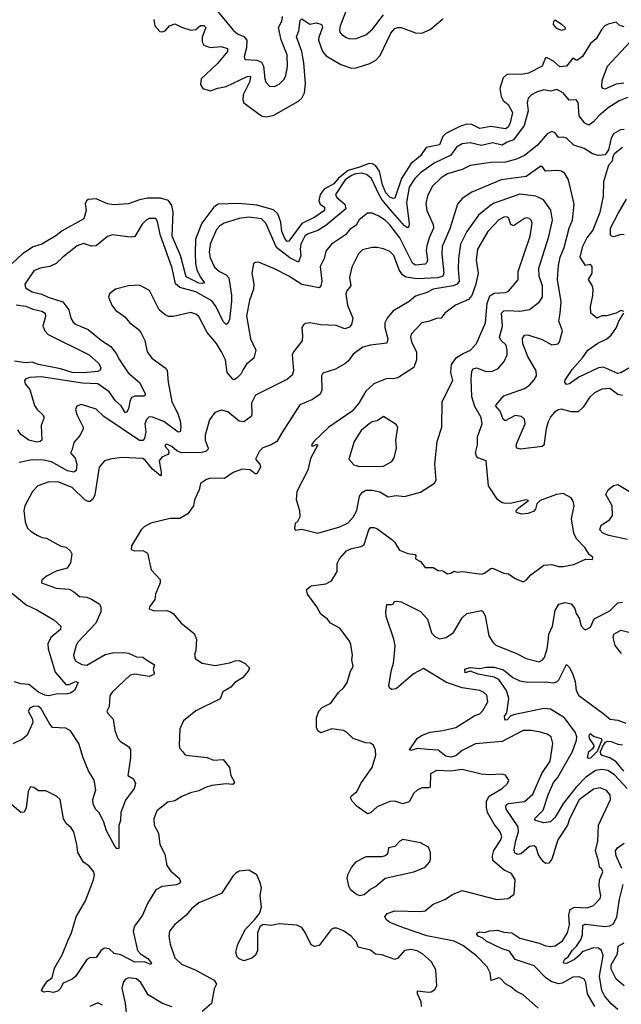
# Model space of a CAD drawing. Extents: x 1690054 to 1842981, y 782881 to 914114.
# Tile 549 of 656: x 1833867 to 1837617, y 830320 to 836454. Entities that reach past the tile are written whole.
import ezdxf

# ---------------------------------------------------------------- set-up
doc = ezdxf.new("R2010")
doc.units = 0

msp = doc.modelspace()

# ---------------------------------------------------------------- linework, layer by layer
at = {"layer": '0CON10XD'}
for points in [[(1835089.9, 836519.9), (1835198.2, 836388.2), (1835225, 836365.6), (1835265, 836349.6), (1835283.3, 836325), (1835281.9, 836278.1), (1835266.9, 836225), (1835271.2, 836205), (1835345, 836201.6), (1835375, 836189.1), (1835388, 836165), (1835394.6, 836085), (1835402.5, 836065), (1835425, 836039.2), (1835455, 836038.1), (1835485, 836052.2), (1835516, 836084), (1835526.2, 836105), (1835537.4, 836162.6), (1835533.9, 836235), (1835498.1, 836328.1), (1835481.5, 836405), (1835500.6, 836445), (1835506.4, 836473.6)], [(1835900, 836505), (1835865.5, 836415), (1835861.3, 836391.3), (1835863.1, 836375), (1835872.4, 836362.4), (1835901.7, 836341.7), (1835925, 836333.5), (1835965, 836336.1), (1836025, 836359.1), (1836066.4, 836395), (1836135.2, 836484.8)], [(1837635, 836409.2), (1837605, 836419.2), (1837585, 836438), (1837535, 836426.7), (1837515, 836414.3), (1837495, 836394.2), (1837461.4, 836335), (1837425, 836304.4), (1837375, 836223.3), (1837345, 836201.1), (1837335, 836200.6), (1837315, 836213.1), (1837275, 836163.1), (1837235, 836160.9), (1837195, 836195.5), (1837155, 836216.2), (1837145, 836215.8), (1837124.5, 836165), (1837039.3, 836120.7), (1836995, 836112.9), (1836905, 836113.3), (1836881.2, 836091.2), (1836859.2, 836025), (1836868.7, 835975), (1836880.6, 835950.6), (1836911.8, 835925), (1836939.8, 835875), (1836925, 835811.4), (1836911.3, 835785), (1836895, 835773.7), (1836805, 835788.5), (1836735, 835776.4), (1836685, 835799.8), (1836655, 835802), (1836615, 835791), (1836524.6, 835745), (1836504, 835726), (1836485, 835673.1), (1836402, 835658), (1836365, 835605.3), (1836304.9, 835555.1), (1836246.9, 835465), (1836205, 835340.9), (1836195, 835338.9), (1836175, 835348.7), (1836149.3, 835375), (1836129.5, 835425), (1836109.2, 835509.2), (1836085, 835546.2), (1836066.6, 835556.6), (1836045, 835557.2), (1835985.4, 835535.4), (1835915, 835513.5), (1835854.4, 835465.6), (1835825, 835431.9), (1835765, 835398.3), (1835741.2, 835365), (1835732, 835325), (1835739.7, 835305), (1835767.3, 835285), (1835768.1, 835265), (1835707.3, 835222.7), (1835625, 835182.9), (1835545, 835074), (1835535, 835072.2), (1835521, 835091), (1835501.5, 835135), (1835495, 835192.9), (1835477, 835245), (1835449.4, 835269.4), (1835345, 835298.8), (1835232.5, 835307.5), (1835103.8, 835305), (1835076.9, 835285), (1835003.7, 835185), (1834962.9, 835087.1), (1834962, 834998), (1834962.9, 834935), (1834971.4, 834895), (1834991.4, 834851.4), (1835020, 834815), (1835005, 834809.5), (1834985, 834812.3), (1834905, 834852.5), (1834869.9, 834985), (1834817.8, 835105), (1834823.4, 835255), (1834816.6, 835295), (1834795, 835326.6), (1834745, 835342.3), (1834665, 835341.6), (1834615, 835330.8), (1834545, 835305.5), (1834455, 835300), (1834415, 835307.1), (1834345, 835337.1), (1834295, 835334.3), (1834282.9, 835325), (1834274.5, 835305.5), (1834282.5, 835265), (1834266.7, 835213.3), (1834132, 835138), (1834092.6, 835107.4), (1834005, 835054.5), (1833950.5, 835039.5), (1833885, 834994.5), (1833821.4, 834935)], [(1834703.3, 836455), (1834710.7, 836415), (1834740.3, 836380.3), (1834755, 836376.9), (1834775, 836383.2), (1834800.7, 836415), (1834835, 836428.7), (1834875, 836406.1), (1834935, 836387.7), (1834965, 836392.9), (1834995, 836416.6), (1835015, 836417.3), (1835027.2, 836405), (1835003.9, 836345), (1835004.7, 836315), (1835014.8, 836294.8), (1835055, 836280.6), (1835122.8, 836287.2), (1835163.3, 836275), (1835163.4, 836255), (1835099.8, 836180.2), (1835029.4, 836115), (1834998.7, 836085), (1834995, 836050), (1835009.4, 836025), (1835055, 836009.7), (1835102.6, 836027.4), (1835155, 836037.4), (1835285, 836099.6), (1835301.8, 836101.8), (1835305.7, 836095), (1835299.5, 836065), (1835260.8, 835985), (1835258.9, 835955), (1835264.7, 835934.7), (1835375, 835854.6), (1835405, 835848.5), (1835451.7, 835858.3), (1835605, 835945.5), (1835625, 835965.7), (1835642.6, 835997.4), (1835647.9, 836055), (1835639.2, 836185), (1835626.8, 836255), (1835593, 836347), (1835607.8, 836385), (1835615, 836448.8), (1835625, 836459.2), (1835675, 836425.4), (1835715, 836433.2), (1835738.2, 836428.2), (1835751.5, 836421.5), (1835754.1, 836405), (1835731.6, 836345), (1835730.3, 836325), (1835754.1, 836255), (1835778.7, 836228.7), (1835870, 836175), (1835935, 836152.1), (1835965, 836152.7), (1836049.2, 836180.8), (1836088.1, 836201.9), (1836115, 836231.1), (1836180.2, 836369.8), (1836205, 836398.4), (1836225, 836405.7), (1836245, 836404.8), (1836335, 836371.2), (1836375, 836370), (1836425, 836392.1), (1836505, 836458.8)], [(1837245, 836386.7), (1837215, 836398.8), (1837195, 836423.8), (1837195.9, 836444.1), (1837205, 836453.3), (1837245, 836426.7), (1837266.7, 836405), (1837265, 836393.3), (1837245, 836386.7)], [(1837632.6, 836057.4), (1837585, 836051.9), (1837515, 836021.5), (1837504, 836024), (1837495.9, 836035.9), (1837497.1, 836075), (1837531.4, 836165), (1837673.3, 836315)], [(1837088.5, 836001.5), (1837057.1, 835985), (1837036.2, 835963.8), (1837030.8, 835935), (1837037.5, 835885), (1837011.4, 835795), (1836945, 835704.4), (1836905, 835691.2), (1836875, 835672.5), (1836815, 835686.9), (1836745, 835669.5), (1836675, 835685.8), (1836625, 835680), (1836590, 835660), (1836555, 835610.3), (1836450.1, 835559.9), (1836365, 835499.1), (1836329.6, 835465), (1836295, 835410.8), (1836278.8, 835315), (1836295.4, 835184.6), (1836293.5, 835166.5), (1836285, 835157.1), (1836265, 835168.8), (1836179.1, 835269.1), (1836124.3, 835334.3), (1836105, 835367.5), (1836061.1, 835465), (1836029.6, 835489.6), (1835997.8, 835497.8), (1835963.4, 835493.4), (1835935, 835482.3), (1835895.2, 835455), (1835835.8, 835365), (1835845.2, 835345.2), (1835893.8, 835305), (1835899.7, 835275), (1835775, 835170.5), (1835725, 835140.8), (1835665, 835120), (1835645, 835105.4), (1835619, 835055), (1835614.7, 835025), (1835618.8, 834985), (1835605, 834943.5), (1835550.3, 834970.3), (1835467.3, 835035), (1835402.2, 835185), (1835373.8, 835213.8), (1835295, 835223.5), (1835234.6, 835214.6), (1835142.5, 835185), (1835115, 835168.5), (1835095, 835145.7), (1835054.4, 835055.6), (1835048.4, 835005), (1835055, 834969.2), (1835081.7, 834911.7), (1835113.3, 834885), (1835155.4, 834865), (1835170.8, 834845), (1835187.9, 834737.9), (1835188.5, 834698.5), (1835175.2, 834584.8), (1835165, 834561.2), (1835155, 834554), (1835135, 834573.8), (1835093, 834665), (1835065, 834702.9), (1834965, 834757.3), (1834865.7, 834785.7), (1834838.6, 834808.6), (1834816.9, 834905), (1834742.8, 835115), (1834725.4, 835195.4), (1834715, 835214), (1834675, 835214.5), (1834655, 835204.5), (1834630.1, 835179.9), (1834585, 835102.2), (1834555, 835099.5), (1834445, 835114.2), (1834415, 835102), (1834344.4, 835045.6), (1834315, 835041.9), (1834265, 835060), (1834225, 835045.5), (1834135.6, 834975), (1834095.7, 834935), (1834055, 834916.9), (1833995, 834905.4), (1833955, 834889.5), (1833898.6, 834805), (1833903.7, 834783.7), (1833945, 834758.1), (1834005, 834743.4), (1834045, 834724.1), (1834136.9, 834696.9), (1834174.5, 834645), (1834185.6, 834595), (1834200.2, 834570.2), (1834220, 834555), (1834293.3, 834523.3), (1834376.7, 834455), (1834435, 834418.2), (1834468.8, 834375), (1834488.5, 834335), (1834543.2, 834253.2), (1834613.9, 834193.9), (1834649.1, 834125), (1834649.4, 834115), (1834642.1, 834107.9), (1834585, 834107.3), (1834565, 834099.4), (1834554.1, 834075.9), (1834545, 834028.8), (1834532.7, 834007.3), (1834525, 834006.9), (1834499, 834049), (1834465, 834079.4), (1834424.7, 834135), (1834355, 834186), (1834258.8, 834188.8), (1834001.5, 834228.5), (1833930, 834225), (1833905, 834216), (1833898, 834205), (1833900.8, 834185), (1833930, 834150), (1833960.4, 834050.4), (1833976.2, 834025), (1834010.5, 833995), (1834019.4, 833975), (1834000.6, 833925), (1834004.4, 833835), (1833994.6, 833825.4), (1833975, 833821.9), (1833924.9, 833834.8), (1833875, 833868.8), (1833855, 833897.5)], [(1837655, 835968.9), (1837605, 835948.9), (1837535, 835905.3), (1837476.8, 835855), (1837443.2, 835816.8), (1837415, 835797.5), (1837389.3, 835809.3), (1837354.4, 835854.4), (1837348.5, 835938.5), (1837336.7, 835955), (1837292.7, 835952.7), (1837255, 835998.5), (1837215, 836018.5), (1837175, 836007.5), (1837135, 836017.3), (1837088.5, 836001.5)], [(1837635, 835770.5), (1837612.3, 835767.7), (1837568, 835742), (1837553.3, 835715), (1837537.7, 835642.3), (1837517.5, 835612.5), (1837475, 835607.1), (1837438, 835618), (1837385, 835650.4), (1837322.1, 835672.1), (1837275, 835715.4), (1837255, 835720.8), (1837225, 835718.6), (1837205, 835748.6), (1837185, 835757.8), (1837155, 835742.7), (1837095, 835672.2), (1837015, 835607.8), (1836964.7, 835585.3), (1836895.4, 835565.4), (1836805, 835564.1), (1836675, 835546.2), (1836625, 835520.4), (1836535, 835493.9), (1836495, 835468.2), (1836439.1, 835415), (1836408.8, 835355), (1836399.4, 835309.4), (1836406.2, 835265), (1836445, 835177.5), (1836447.4, 835155), (1836419.6, 835095), (1836404.7, 835044.7), (1836400.7, 835015), (1836408.4, 834955), (1836405, 834940), (1836395, 834930), (1836335, 834924.8), (1836315, 834937.2), (1836237.8, 835095), (1836175, 835175.9), (1836145, 835204), (1836105, 835229.6), (1836065, 835247.8), (1836035, 835248.1), (1835983.4, 835206.6), (1835965, 835174.5), (1835925, 835146.2), (1835897.2, 835112.8), (1835810.6, 835055), (1835775, 835010.8), (1835765.4, 834965), (1835741.2, 834915), (1835750, 834825), (1835745.3, 834794.7), (1835735, 834782.9), (1835625, 834804.7), (1835545, 834855.4), (1835455, 834901.8), (1835355, 834942), (1835335, 834941.2), (1835325, 834933.3), (1835314.4, 834875), (1835326.5, 834806.5), (1835325.5, 834775), (1835299.6, 834705), (1835281.9, 834608.1), (1835305.6, 834465), (1835338.6, 834395), (1835325.8, 834344.2), (1835281.8, 834308.2), (1835260, 834275), (1835245, 834245.8), (1835225, 834223.8), (1835205, 834210), (1835195, 834214.3), (1835160.3, 834255), (1835150, 834335), (1835125.3, 834385), (1835095, 834436.5), (1835035, 834504.2), (1834985, 834604.2), (1834965, 834620), (1834935, 834629.4), (1834825, 834603.6), (1834795.4, 834605.4), (1834774.1, 834614.1), (1834736.9, 834646.9), (1834676.4, 834766.4), (1834615, 834799.2), (1834546, 834796), (1834465, 834774.2), (1834426.2, 834745), (1834420, 834725), (1834440.8, 834675), (1834464.6, 834644.6), (1834521.7, 834601.7), (1834552.9, 834565), (1834605.3, 834525.3), (1834622.9, 834505), (1834646.9, 834455), (1834661.9, 834385), (1834692, 834345), (1834774.5, 834284.5), (1834787.6, 834267.6), (1834793.1, 834195), (1834816.4, 834073.6), (1834850.4, 834005), (1834867.3, 833955), (1834871.8, 833915), (1834867.1, 833885), (1834855, 833884.6), (1834765, 833950.5), (1834695, 833976.8), (1834675, 833978.5), (1834657.3, 833962.7), (1834647.3, 833935), (1834652.8, 833885), (1834645.6, 833844.4), (1834635, 833832.3), (1834615, 833831.5), (1834391.7, 833981.7), (1834345, 834028), (1834252.7, 834057.3), (1834222.5, 834045), (1834216.2, 834025), (1834222.9, 833995), (1834262.9, 833915), (1834262.9, 833905), (1834243.3, 833865), (1834205, 833818.8), (1834193.8, 833776.2), (1834184.2, 833755), (1834212.2, 833722.3), (1834224.2, 833685), (1834219.1, 833645), (1834205.3, 833634.7), (1834165, 833643.1), (1834065, 833699.4), (1834015, 833709), (1833945, 833711.4), (1833864.7, 833695.3)], [(1837632.5, 834635), (1837615, 834641.2), (1837585, 834626), (1837525, 834608.6), (1837495, 834608.1), (1837465, 834594.6), (1837427.3, 834625), (1837424.6, 834665), (1837440, 834735), (1837441.5, 834775), (1837436.7, 834796.7), (1837411.9, 834835), (1837435.6, 834875), (1837435.8, 834915), (1837425, 834927.5), (1837395, 834922.5), (1837360.4, 834975), (1837376.6, 835043.4), (1837403, 835093), (1837439, 835141), (1837486.2, 835255), (1837505.4, 835355), (1837508.5, 835445), (1837540, 835550), (1837562.5, 835575), (1837565.9, 835604.1), (1837577.5, 835622.5), (1837625, 835659.4)], [(1837625, 834112.2), (1837595, 834119.6), (1837545, 834156.4), (1837495, 834152), (1837450.6, 834129.4), (1837419.3, 834100.7), (1837380.6, 834039.4), (1837349.4, 834010.6), (1837305, 834009.7), (1837245, 834027.3), (1837225, 834023.9), (1837201.1, 834008.9), (1837177.8, 833982.2), (1837161.6, 833948.4), (1837148.3, 833905), (1837135.6, 833815.6), (1837135.6, 833804.4), (1837125, 833794.3), (1836988.7, 833778.7), (1836966, 833785), (1836961.9, 833795), (1836965.7, 833815), (1837017.3, 833935), (1837013.6, 833965), (1836995, 833982.1), (1836955, 833987.8), (1836893.7, 833953.7), (1836880.9, 833965), (1836861.5, 834015), (1836836.2, 834045), (1836836.9, 834055), (1836885, 834109.6), (1837015, 834156.7), (1837045, 834176.2), (1837075, 834210), (1837087.9, 834235), (1837086.9, 834265), (1837034, 834355), (1837003.7, 834435), (1837001.7, 834468.3), (1837015, 834488.6), (1837035, 834491.2), (1837125, 834461.8), (1837185, 834428.1), (1837223.3, 834435), (1837232.3, 834447.7), (1837250, 834515), (1837228.6, 834575), (1837235.4, 834625), (1837242.5, 834695), (1837219.1, 834835), (1837225, 834922.5), (1837235.9, 834975), (1837260.3, 835035), (1837292.2, 835155), (1837312.2, 835205), (1837323.6, 835305), (1837288.1, 835455), (1837265, 835496), (1837245, 835510), (1837220, 835515), (1837145, 835510.6), (1837125, 835538.9), (1837115, 835541.2), (1837025, 835475.7), (1836868, 835455), (1836685, 835379.6), (1836625, 835340.6), (1836595.9, 835304.1), (1836548.9, 835151.1), (1836500.1, 835039.9), (1836498.3, 834995), (1836510.9, 834875), (1836504.8, 834855.2), (1836474.2, 834845.8), (1836345, 834838.8), (1836275, 834849.4), (1836254.1, 834864.1), (1836233.3, 834895), (1836199.1, 834985), (1836175, 835009.5), (1836135, 835026.7), (1836095, 835034.3), (1836065, 835034.2), (1836005, 835019.4), (1835979.4, 834995), (1835938, 834912), (1835923.2, 834846.8), (1835930.8, 834795), (1835905.8, 834765), (1835900.6, 834745), (1835910.5, 834675), (1835944.4, 834595), (1835935.7, 834555), (1835922.2, 834537.8), (1835895, 834527.3), (1835840.9, 834549.1), (1835745, 834553.1), (1835675, 834566), (1835648.3, 834561.7), (1835637, 834553), (1835626.7, 834535), (1835631.2, 834485), (1835627.3, 834452.7), (1835574.6, 834385.4), (1835566.7, 834365), (1835573.4, 834266.6), (1835565, 834238.8), (1835536.2, 834215), (1835336.7, 834115), (1835312.1, 834065), (1835314.4, 833995.6), (1835309.5, 833980.5), (1835265, 833947.5), (1835235, 833952.2), (1835165, 834010), (1835125, 834020), (1835084, 834006), (1835049.7, 833960.3), (1835023.3, 833865), (1835022.5, 833835), (1835042.7, 833785), (1835041.1, 833775), (1835029.4, 833765), (1835003, 833757), (1834875.7, 833755.7), (1834847.3, 833767.3), (1834815, 833795.6), (1834785, 833810), (1834773.3, 833805), (1834773.8, 833795), (1834795, 833772.5), (1834796.7, 833755), (1834790, 833745), (1834752.4, 833727.6), (1834737.3, 833705), (1834749.4, 833635), (1834750, 833615), (1834745, 833611.2), (1834695, 833654.4), (1834650.4, 833710.4), (1834635, 833719.2), (1834506.2, 833726.2), (1834441.8, 833718.2), (1834395.6, 833705), (1834363.5, 833665), (1834335.8, 833494.2), (1834323.8, 833466.2), (1834307.5, 833452.5), (1834295, 833451.8), (1834273.2, 833463.2), (1834195, 833539.3), (1834105, 833575.4), (1834045, 833571.8), (1833981.1, 833548.9), (1833947.1, 833515), (1833899.2, 833425), (1833892.5, 833395), (1833901.4, 833325), (1833915, 833286.7), (1833938.8, 833265), (1833977, 833243), (1834005, 833227.8), (1834035, 833223.1), (1834123.4, 833173.4), (1834157.7, 833167.7), (1834185, 833142.5), (1834193.3, 833125), (1834185, 833070), (1834163.9, 833036.1), (1834095, 833017.5), (1834035, 832986.2), (1834005, 832962.5), (1834003.3, 832945), (1834095, 832911.9), (1834175.9, 832905.9), (1834202.3, 832892.3), (1834240.5, 832860.5), (1834285, 832856.2), (1834315, 832843.8), (1834362.5, 832815), (1834373.3, 832795), (1834372.5, 832765), (1834341.5, 832695), (1834230.5, 832575), (1834218.5, 832555), (1834203.5, 832495), (1834206.7, 832475), (1834217.8, 832457.8), (1834255, 832436.7), (1834285, 832433.3), (1834400.5, 832499.5), (1834445, 832508.2), (1834515, 832511.5), (1834545, 832507.5), (1834595, 832483.5), (1834635, 832482.2), (1834658.6, 832465), (1834707.5, 832435), (1834698.5, 832405), (1834706.2, 832385), (1834703.8, 832375), (1834675, 832362.3), (1834585, 832376.1), (1834555, 832369.1), (1834444.4, 832265), (1834429.3, 832240.7), (1834425.6, 832175), (1834411.2, 832145), (1834413.9, 832135), (1834450, 832095), (1834461.2, 832025), (1834478.5, 831975), (1834495, 831956.7), (1834546, 831925), (1834557.6, 831907.6), (1834558.5, 831855), (1834542, 831745), (1834577.5, 831725), (1834590, 831695), (1834581.2, 831665), (1834527.7, 831592.3), (1834498.5, 831515), (1834495.7, 831465), (1834485.7, 831434.3), (1834485, 831291.2), (1834475, 831288), (1834460.6, 831305), (1834409.3, 831399.3), (1834390.9, 831455), (1834365, 831511.2), (1834340.8, 831535), (1834325, 831567.5), (1834323.5, 831595), (1834342.9, 831655), (1834332.6, 831715), (1834297.2, 831775), (1834262.5, 831855), (1834235, 831944), (1834185, 832022.9), (1834155, 832040), (1834071.2, 832045), (1834054.2, 832065), (1834000, 832165), (1833985, 832174.6), (1833955, 832176.4), (1833930.4, 832165), (1833919.7, 832145), (1833946.9, 832095), (1833949.4, 832075), (1833914.6, 831995.4), (1833885, 831971.9), (1833825, 831942.5)], [(1836888, 831155), (1836817.1, 831215), (1836815.3, 831245), (1836822.5, 831277.5), (1836866.4, 831345), (1836871.8, 831365), (1836863.3, 831395), (1836825, 831441.4), (1836782.7, 831515), (1836776.4, 831545), (1836777.8, 831585), (1836794, 831616), (1836874, 831665), (1836908, 831695), (1836916.1, 831716.1), (1836895, 831746.7), (1836873.6, 831753.6), (1836795, 831750), (1836744.3, 831754.3), (1836625, 831783.1), (1836555, 831771.8), (1836465, 831775.5), (1836428.6, 831755), (1836426.9, 831673.1), (1836415, 831667.5), (1836375, 831668.1), (1836345, 831653.3), (1836324.8, 831635.2), (1836295, 831581.9), (1836255, 831568), (1836205, 831584.7), (1836175, 831583.3), (1836095, 831549.3), (1836055, 831513.3), (1836035, 831506.9), (1835971, 831551), (1835939.6, 831585), (1835929.6, 831605), (1835935, 831618.1), (1835969.5, 831645), (1835998.5, 831701.5), (1836064.5, 831795), (1836088.1, 831871.9), (1836085, 831902.5), (1836072, 831935), (1836055, 831947.1), (1836025, 831947.8), (1835945, 831975.6), (1835905, 832014.5), (1835885, 832025.4), (1835813.4, 832036.6), (1835745, 832011.2), (1835725, 832023.3), (1835717.5, 832045), (1835717.1, 832105), (1835732, 832145), (1835752.3, 832167.7), (1835806, 832195), (1835855, 832262.5), (1835887.4, 832292.6), (1835908.6, 832325), (1835929.2, 832395), (1835945, 832423.3), (1835938.6, 832465), (1835941.9, 832495), (1835931.2, 832561.2), (1835922.7, 832582.7), (1835888.8, 832628.8), (1835862.7, 832662.7), (1835804.6, 832694.6), (1835785, 832719.2), (1835745, 832750), (1835720.5, 832795), (1835661.9, 832875), (1835655.8, 832904.2), (1835683.2, 832926.8), (1835775, 832938.5), (1835811.9, 832958.1), (1835846.5, 833015), (1835846.9, 833065), (1835860, 833095), (1835905.3, 833144.7), (1835935, 833158.2), (1835995, 833171.2), (1836015, 833184.4), (1836043.6, 833275), (1836055, 833290), (1836075, 833290.8), (1836093.2, 833283.2), (1836186, 833215), (1836205, 833196), (1836235, 833148), (1836287.1, 833127.1), (1836332.5, 833122.5), (1836337.5, 833115), (1836334.3, 833094.3), (1836365, 833078.9), (1836395, 833041.5), (1836445, 833040), (1836475, 833022.7), (1836505, 833020.4), (1836535, 833000.7), (1836555.3, 833004.7), (1836575, 833017.5), (1836595, 833010.8), (1836627.5, 833015), (1836745, 832998.5), (1836764.5, 833005.5), (1836803.3, 833035), (1836815, 833036), (1836885, 833006.2), (1836915, 833001.2), (1836955, 832973.3), (1837005, 832952.5), (1837025, 832962.5), (1837052.5, 832995), (1837134.5, 833055.5), (1837185, 833058.5), (1837225, 833047.3), (1837255, 833046.6), (1837321.2, 833058.8), (1837395, 833092.5), (1837438.3, 833091.7), (1837440, 833105), (1837420, 833120), (1837390.8, 833165), (1837338.9, 833218.9), (1837320.6, 833255), (1837307, 833343), (1837323.1, 833425), (1837317.1, 833455), (1837305, 833473.8), (1837255, 833501.5), (1837213.7, 833496.3), (1837110.8, 833459.2), (1837091.7, 833438.3), (1837083.3, 833405), (1837070.7, 833389.3), (1837035, 833376.7), (1836995, 833372.5), (1836963.9, 833383.9), (1836962.5, 833395), (1836980, 833415), (1837038.3, 833458.3), (1837025, 833462.5), (1836935, 833441.1), (1836895, 833439.7), (1836874.1, 833444.1), (1836845, 833464.4), (1836789.2, 833549.2), (1836775.5, 833705), (1836723.8, 833725), (1836714.3, 833735), (1836709.4, 833755), (1836721.8, 833805), (1836720.4, 833855), (1836750.5, 833935), (1836744.6, 833975), (1836703.7, 834043.6), (1836686.3, 834105), (1836681.2, 834215), (1836685.3, 834264.7), (1836695, 834279.1), (1836715, 834284.7), (1836775, 834262), (1836815, 834263.2), (1836848.8, 834281.2), (1836887.9, 834325), (1836906.9, 834365), (1836906.7, 834395), (1836898.7, 834425), (1836866.3, 834456.3), (1836858.9, 834475), (1836877.7, 834545), (1836871.6, 834625), (1836885, 834640.3), (1836911.5, 834641.5), (1836985, 834637.5), (1837045, 834648.8), (1837105, 834693.8), (1837125.3, 834725), (1837125.9, 834795), (1837105.9, 834855), (1837104.1, 834905), (1837166.2, 835103.8), (1837187.5, 835205), (1837177.5, 835267.5), (1837132.1, 835332.1), (1837085, 835354.6), (1836985, 835367.3), (1836825, 835311.2), (1836805, 835298.9), (1836727.3, 835235), (1836655.2, 835134.8), (1836614.2, 835055), (1836602.6, 834965), (1836599.9, 834900.1), (1836606.6, 834825), (1836595, 834805.3), (1836569.2, 834795), (1836445.5, 834774.5), (1836405, 834753.8), (1836335, 834731.5), (1836295, 834697.1), (1836193, 834637), (1836158.1, 834595), (1836143.5, 834565), (1836143.8, 834535), (1836162.4, 834465), (1836155, 834438.1), (1836054.2, 834425.8), (1836006.7, 834413.3), (1835945, 834369.2), (1835914.6, 834325.4), (1835895, 834309.4), (1835835, 834276.9), (1835757.6, 834252.4), (1835748.6, 834235), (1835751.2, 834145), (1835740.3, 834119.7), (1835693, 834087), (1835614.2, 834055), (1835504.6, 833885.4), (1835471.1, 833825), (1835435, 833804.1), (1835383.1, 833786.9), (1835361.4, 833765), (1835338, 833715), (1835364.2, 833685), (1835369.2, 833665), (1835345.5, 833624.5), (1835335, 833624.3), (1835305, 833650), (1835255, 833652.9), (1835197.9, 833632.1), (1835145, 833594.5), (1835056.6, 833596.6), (1835031.1, 833588.9), (1834994.2, 833565), (1834985.7, 833525), (1834957.4, 833462.6), (1834951.2, 833425), (1834914.4, 833375), (1834865, 833347.1), (1834805, 833346.4), (1834685, 833317.5), (1834643.8, 833295), (1834623.8, 833276.2), (1834563.8, 833175), (1834563, 833153), (1834585, 833143.8), (1834635, 833147.5), (1834665, 833130), (1834687, 833027), (1834743.6, 832966.4), (1834743.1, 832945), (1834714.6, 832875.4), (1834708.8, 832841.2), (1834676.2, 832795), (1834675, 832782.5), (1834705, 832771.2), (1834785, 832773.8), (1834807.5, 832765), (1834823.9, 832753.9), (1834873.3, 832695), (1834955, 832628.8), (1834970, 832595), (1834965.6, 832525), (1834957.1, 832495), (1834962.4, 832472.4), (1835005, 832444.4), (1835085, 832430), (1835175, 832447.1), (1835209.7, 832460.3), (1835235, 832460.8), (1835272.3, 832442.3), (1835300, 832415), (1835292.5, 832395), (1835255.9, 832354.1), (1835208.6, 832325), (1835182.5, 832295), (1835133.1, 832266.9), (1835117.9, 832222.1), (1834965, 832148.6), (1834888.8, 832085), (1834866, 832035), (1834862, 831935), (1834865, 831912.5), (1834885, 831893.3), (1834896, 831876), (1834905, 831872.5), (1835036.6, 831856.6), (1835075, 831840), (1835135, 831844.2), (1835175.5, 831795), (1835183.5, 831745), (1835206.8, 831703.2), (1835195, 831690), (1835155, 831692.9), (1835065, 831682.2), (1835025, 831670.5), (1834985, 831649.1), (1834933, 831637), (1834878, 831615), (1834835, 831587.5), (1834790.5, 831579.5), (1834723.1, 831525), (1834703.3, 831475), (1834705.7, 831435.7), (1834733.5, 831385), (1834741.4, 831315), (1834771.8, 831255), (1834784.5, 831185), (1834809.5, 831149.5), (1834861.4, 831105), (1834870, 831085), (1834866, 831075), (1834845, 831063.3), (1834756.4, 831053.6), (1834715, 831032.2), (1834663.3, 830946.7), (1834633.5, 830875), (1834583.1, 830806.9), (1834574.5, 830775), (1834601.5, 830655), (1834620, 830635), (1834666.5, 830605), (1834688, 830575), (1834685, 830567.5), (1834645, 830584.7), (1834585, 830582), (1834497.1, 830627.1), (1834455.8, 830635.8), (1834425, 830665.5), (1834395, 830670), (1834375, 830657.5), (1834345, 830611.4), (1834305, 830610), (1834285, 830599.2), (1834215, 830493.3), (1834195, 830477.1), (1834138.7, 830451.3), (1834120.6, 830415), (1834105, 830400.6), (1834075, 830392.9), (1834045, 830399.4), (1834015, 830396.2), (1834003.8, 830403.8), (1834008, 830415), (1834040, 830465), (1834068.8, 830485), (1834083.3, 830545), (1834131.5, 830628.5), (1834167.3, 830715), (1834190.3, 830765), (1834220, 830865), (1834276.7, 830965), (1834327.8, 831095), (1834333.1, 831125), (1834328.6, 831145), (1834300.9, 831180.9), (1834264.4, 831204.4), (1834230, 831265), (1834224.3, 831315), (1834204.5, 831394.5), (1834188, 831418), (1834156.2, 831445), (1834141.2, 831475), (1834120, 831595), (1834097, 831617), (1834030, 831650), (1833985, 831648.8), (1833955, 831671.2), (1833935, 831673.8), (1833920.6, 831645), (1833907, 831543), (1833895, 831515.8), (1833875, 831513.8), (1833775, 831600.4)], [(1837635, 835113.5), (1837615, 835114.6), (1837571.7, 835101.7), (1837554, 835104), (1837549.1, 835115), (1837549.2, 835155), (1837596.8, 835246.8), (1837649.7, 835335)], [(1835725, 833254.3), (1835863.3, 833295), (1835915, 833319.4), (1835945, 833354.3), (1835968.2, 833395), (1835985.4, 833485), (1836005, 833510), (1836025, 833522.1), (1836065, 833523.1), (1836111.5, 833511.5), (1836165, 833481.4), (1836215, 833488.6), (1836265, 833482.9), (1836365, 833510), (1836454, 833566), (1836463.8, 833585), (1836455.8, 833684.2), (1836470, 833825), (1836498.6, 833915), (1836500, 834075), (1836567.1, 834205), (1836555.5, 834255), (1836559.6, 834305), (1836590.7, 834349.3), (1836632.5, 834375), (1836676.7, 834395), (1836715, 834436), (1836770.9, 834565), (1836781.1, 834685), (1836797.7, 834732.3), (1836825, 834749.2), (1836895, 834754.6), (1836915, 834761.8), (1836975, 834832.5), (1836974.5, 834885), (1837049.4, 835105), (1837062.7, 835185), (1837055.6, 835205), (1837044.6, 835214.6), (1837025, 835219.6), (1837015, 835216), (1836945, 835168.9), (1836928.2, 835178.2), (1836916, 835216), (1836905.4, 835225.4), (1836885, 835222.5), (1836855, 835206.3), (1836786.2, 835135), (1836720.6, 835025), (1836712.1, 834955), (1836725.6, 834875), (1836711.2, 834805), (1836685, 834735.7), (1836665, 834710), (1836584, 834675), (1836518, 834625), (1836495, 834594.2), (1836465, 834592.5), (1836415, 834573.1), (1836375, 834565.5), (1836308.1, 834495), (1836303.8, 834475), (1836310.9, 834440.9), (1836340, 834385), (1836340, 834335), (1836323.9, 834286.1), (1836225, 834222.9), (1836195, 834215.6), (1836155, 834217.3), (1836075, 834184.5), (1836025, 834138.6), (1835980.5, 834065), (1835940.4, 834015), (1835795, 833914.6), (1835700, 833825), (1835686.7, 833805), (1835688.3, 833798.3), (1835698.3, 833798.3), (1835715, 833806.7), (1835726, 833805), (1835679.8, 833720.2), (1835662.9, 833647.1), (1835594.5, 833515), (1835590.5, 833465), (1835610.6, 833395), (1835613.9, 833356.1), (1835596.7, 833323.3), (1835584.1, 833315.9), (1835581.2, 833285), (1835585, 833272.5), (1835625, 833280), (1835725, 833254.3)], [(1833845, 834676.3), (1833905, 834667.9), (1833949.8, 834649.8), (1834005, 834638.7), (1834025.5, 834625.5), (1834027.6, 834605), (1834012, 834545), (1834024.4, 834514.4), (1834045, 834492.9), (1834301.2, 834365), (1834361.5, 834311.5), (1834374, 834285), (1834370, 834270), (1834355, 834261.7), (1834265, 834252.6), (1834195, 834256), (1834121.9, 834278.1)], [(1837665, 834283.1), (1837615, 834254.2), (1837595, 834248.8), (1837525, 834279.7), (1837505, 834288.2), (1837475, 834284.7), (1837352.9, 834227.1), (1837295, 834184), (1837275, 834181.2), (1837266.2, 834195), (1837266, 834205), (1837311.9, 834275), (1837375, 834346.5), (1837408.8, 834395), (1837470.9, 834439.1), (1837527.1, 834465), (1837555, 834488.1), (1837586.9, 834535), (1837601.2, 834575), (1837633.3, 834625)], [(1834121.9, 834278.1), (1833985, 834305.2), (1833945, 834320), (1833905, 834316.8), (1833835, 834327)], [(1835985, 833670), (1836135, 833671.1), (1836187.8, 833702.2), (1836202.5, 833725), (1836216.7, 833785), (1836212.7, 833835), (1836224.3, 833915), (1836215, 833932.5), (1836135, 833981.9), (1836096.4, 833953.6), (1836065, 833948.2), (1836045, 833936.4), (1835996.6, 833893.4), (1835952.7, 833825), (1835918.8, 833715), (1835950.8, 833680.8), (1835985, 833670)], [(1837655, 833214.3), (1837539.5, 833239.5), (1837502.5, 833255), (1837484.5, 833275), (1837491.9, 833305), (1837543.2, 833336.8), (1837562.3, 833365), (1837560, 833425), (1837521.1, 833495), (1837534.6, 833525.4), (1837568.7, 833551.3), (1837595, 833557.1), (1837755, 833461.5)], [(1833813.8, 832885), (1833908, 832808), (1833975, 832776.4), (1834079.2, 832715), (1834124.3, 832675), (1834121.9, 832655), (1834062.2, 832605), (1834042.1, 832565), (1834044.6, 832535), (1834088.3, 832388.3), (1834155, 832311.4), (1834175, 832311.1), (1834215, 832330.8), (1834231.2, 832325), (1834209.2, 832275), (1834185, 832257.1), (1834155, 832251.4), (1834105, 832254.2), (1834048.5, 832241.5), (1834025, 832245.4), (1833985.6, 832265), (1833925, 832312.5), (1833875, 832315.8), (1833835, 832328)], [(1836204.6, 832505.4), (1836207.6, 832552.4), (1836200.5, 832595), (1836152.5, 832735), (1836150, 832765), (1836155, 832810), (1836185, 832810), (1836197.5, 832815), (1836201.7, 832828.3), (1836218.3, 832831.7), (1836245, 832827.5), (1836365, 832767.5), (1836409.1, 832719.1), (1836435, 832633.3), (1836455, 832611.2), (1836485, 832597.1), (1836525.8, 832604.2), (1836570.6, 832635), (1836625, 832727.1), (1836655, 832754.3), (1836745, 832773.3), (1836755, 832767.5), (1836768.8, 832738.8), (1836791.5, 832615), (1836815.8, 832575), (1836835, 832557.1), (1836965, 832505.5), (1837025, 832472.9), (1837105, 832452.5), (1837125, 832463.1), (1837139.6, 832480.4), (1837155.9, 832535), (1837160.5, 832579.5), (1837166.1, 832625), (1837189.2, 832675), (1837205, 832773.3), (1837227.1, 832812.9), (1837267, 832823), (1837305, 832814.2), (1837326.9, 832785), (1837336.7, 832755), (1837355.6, 832725), (1837367.6, 832677.6), (1837385, 832656.7), (1837395, 832653.3), (1837425, 832670), (1837448.7, 832721.3), (1837545, 832771.1), (1837595, 832820.4), (1837625, 832825.9)], [(1837618.5, 832505), (1837579.7, 832555), (1837566.2, 832603.8), (1837570.5, 832625), (1837615, 832650.6), (1837665, 832637.3)], [(1837452.2, 830305), (1837407.3, 830385), (1837396, 830455), (1837385.9, 830475.9), (1837355, 830490.9), (1837315, 830489.3), (1837249.7, 830450.3), (1837225, 830446.8), (1837180.7, 830460.7), (1837146.4, 830485), (1837075, 830558.5), (1836955, 830598.5), (1836921.5, 830651.5), (1836875, 830664.6), (1836775, 830713.8), (1836755, 830730.8), (1836725, 830744.4), (1836717.5, 830755), (1836718.8, 830765), (1836735, 830770.8), (1836765, 830766), (1836795, 830777.1), (1836845, 830782.5), (1836885, 830769.2), (1836935.4, 830765.4), (1836985, 830731.9), (1837105, 830700), (1837145, 830683.2), (1837175, 830679.5), (1837205, 830684.4), (1837250, 830715), (1837281.3, 830765), (1837293.5, 830815), (1837289.4, 830875), (1837299.2, 830910.8), (1837325, 830924.3), (1837405, 830920.8), (1837445, 830934.4), (1837485, 830978.8), (1837490, 830995), (1837485.8, 831015.8), (1837478.9, 831055), (1837480.6, 831095), (1837501.5, 831145), (1837495, 831161.5), (1837480.6, 831175), (1837475, 831213.8), (1837455.5, 831275), (1837470.8, 831335), (1837474.3, 831435), (1837550.9, 831595), (1837547.1, 831625), (1837525, 831652.5), (1837485, 831667.5), (1837445, 831660.5), (1837355, 831594.1), (1837295.3, 831475), (1837282.4, 831435), (1837221.6, 831345), (1837185.2, 831224.8), (1837165, 831199.1), (1837145, 831197.5), (1837129.6, 831209.6), (1837101.2, 831251.2), (1837086.6, 831296.6), (1837075, 831307.1), (1837045, 831301.8), (1836995, 831258.2), (1836975, 831253.8), (1836958.8, 831258.8), (1836951.9, 831265), (1836948.9, 831285), (1836960.6, 831339.4), (1836977.3, 831395), (1836975.2, 831425), (1836900, 831535), (1836897.3, 831555), (1836902.1, 831565), (1836915, 831571.4), (1837015, 831582.5), (1837065, 831628.1), (1837122.5, 831757.5), (1837173.8, 831835), (1837190, 831945), (1837180.8, 831985), (1837155, 832001.9), (1837114.6, 832014.6), (1837055, 832026), (1837005, 832026.4), (1836875, 831956.4), (1836707.7, 831942.3), (1836625, 831900), (1836585, 831867.5), (1836555, 831859.8), (1836523.5, 831865), (1836475, 831902.3), (1836412.2, 831907.8), (1836347, 831913), (1836305, 831900), (1836297.5, 831905), (1836345, 831976.2), (1836372.5, 831995), (1836425, 832015.5), (1836505, 832025.4), (1836585.3, 832044.7), (1836705, 832118.1), (1836735, 832130), (1836755, 832150), (1836784.4, 832205), (1836778.5, 832245), (1836757.5, 832265), (1836735, 832273.8), (1836625, 832291.1), (1836527.1, 832325), (1836385, 832411.9), (1836321.4, 832378.6), (1836215, 832285.8), (1836185, 832280), (1836171.7, 832291.7), (1836168.8, 832305), (1836185, 832402.5), (1836198.2, 832445), (1836204.6, 832505.4)], [(1837653.8, 831665), (1837575, 831748.6), (1837533.1, 831776.9), (1837495, 831783.1), (1837456.8, 831776.8), (1837395, 831731.9), (1837335, 831671.9), (1837256.8, 831573.2), (1837205, 831486.5), (1837175, 831456.9), (1837135, 831450.6), (1837082.5, 831465), (1837076.7, 831475), (1837130.6, 831529.4), (1837162, 831625), (1837195, 831700.9), (1837219, 831731), (1837313.7, 831895), (1837338.9, 831965), (1837340.5, 831985), (1837329.7, 832015), (1837262.3, 832105), (1837175, 832157.5), (1837135, 832163.3), (1836945, 832122.4), (1836925.7, 832114.3), (1836905, 832091.8), (1836895, 832089.4), (1836890.9, 832095), (1836890, 832115), (1836903.5, 832135), (1836915.3, 832225.3), (1836902, 832275), (1836853.3, 832343.3), (1836825, 832357.4), (1836725, 832376.4), (1836675, 832394.2), (1836645, 832384.4), (1836642.5, 832407.5), (1836675, 832418.8), (1836735, 832412.2), (1836775, 832420.9), (1836825, 832419.1), (1836883, 832403), (1836941.9, 832355), (1836985, 832335.4), (1837035, 832325.9), (1837145, 832329), (1837195, 832322.3), (1837215, 832328.8), (1837228.2, 832341.8), (1837275, 832436), (1837295, 832418.6), (1837315.9, 832375), (1837329.9, 832329.9), (1837336.2, 832275), (1837353, 832243), (1837502.9, 832132.9), (1837548.8, 832095), (1837595, 832088.8), (1837645, 832071.5)], [(1837415, 831850), (1837407.5, 831855), (1837414.2, 831895), (1837442.5, 831915), (1837447.5, 831925), (1837446.2, 831936.2), (1837418.8, 831975), (1837416.4, 831993.6), (1837422.5, 832007.5), (1837447.3, 831987.3), (1837492.5, 831975), (1837496.7, 831965), (1837466.1, 831893.9), (1837425, 831853.8), (1837415, 831850)], [(1837632.8, 831772.8), (1837585, 831831), (1837545.4, 831855.4), (1837498.7, 831868.7), (1837490.6, 831875), (1837487.1, 831895), (1837501.4, 831928.6), (1837518.3, 831951.7), (1837531.2, 831958.8), (1837555, 831957.5), (1837595, 831940.2), (1837625, 831935.6)], [(1835985, 830997.5), (1836015, 831004.3), (1836055, 831037.5), (1836085, 831052.5), (1836145, 831105.7), (1836325, 831144.2), (1836395, 831174), (1836421.2, 831205), (1836427.7, 831222.3), (1836428, 831265), (1836415, 831298.8), (1836365, 831325.6), (1836255, 831345.6), (1836236.2, 831335), (1836206.5, 831303.5), (1836165.8, 831294.2), (1836160, 831255), (1836145, 831243.8), (1836125, 831238), (1836025, 831239.2), (1835961.2, 831205), (1835935.6, 831174.4), (1835910.8, 831125), (1835907.5, 831105), (1835917.7, 831057.7), (1835926.7, 831036.7), (1835966.7, 831005), (1835985, 830997.5)], [(1837620, 831165), (1837585.3, 831245), (1837581.1, 831275), (1837594.5, 831295), (1837635, 831323.3)], [(1836371.4, 830305), (1836370.8, 830335), (1836346.9, 830385), (1836346.7, 830403.3), (1836415, 830394.3), (1836432.9, 830397.1), (1836455, 830412), (1836467.1, 830435), (1836460.6, 830535), (1836434.2, 830585), (1836378.8, 830635), (1836345, 830651.9), (1836305, 830661.4), (1836265, 830654), (1836225, 830607.5), (1836205, 830598.1), (1836125, 830627.5), (1836085, 830632.5), (1836055, 830657.1), (1835976.2, 830676.2), (1835966.6, 830706.6), (1835932.9, 830745), (1835885, 830778.1), (1835845, 830794.3), (1835825, 830794), (1835808.8, 830785), (1835733.6, 830686.4), (1835705, 830680), (1835685, 830690), (1835647.3, 830767.3), (1835625, 830797.5), (1835595, 830812.5), (1835485, 830820), (1835435, 830811.2), (1835385, 830816), (1835365, 830803.3), (1835349.2, 830765), (1835350, 830655), (1835337.5, 830625), (1835315, 830606.7), (1835265, 830590), (1835235, 830602.5), (1835222.5, 830615), (1835213.6, 830643.6), (1835226.4, 830693.6), (1835275, 830787.5), (1835332, 830845), (1835361.2, 830885), (1835373.8, 830925), (1835366.7, 830996.7), (1835374.2, 831045), (1835365, 831082.5), (1835345, 831126.7), (1835295, 831156.2), (1835235, 831148.8), (1835214.2, 831135.8), (1835195, 831117.5), (1835125, 831010), (1834985, 830951.4), (1834938, 830915), (1834904.4, 830875.6), (1834835, 830816), (1834802, 830775), (1834796, 830745), (1834805.6, 830695), (1834835, 830609.2), (1834875, 830569.5), (1834961.2, 830535), (1835079.7, 830469.7), (1835093.8, 830445), (1835080, 830415), (1835063.3, 830325), (1835004.3, 830275)], [(1837098.8, 830295), (1837005, 830378.8), (1836965, 830398.8), (1836929.1, 830429.1), (1836895, 830448), (1836865, 830481.2), (1836855, 830484), (1836807, 830467), (1836800, 830515), (1836782.1, 830552.1), (1836715, 830621.1), (1836628.6, 830685), (1836575, 830712.5), (1836405, 830746.1), (1836265, 830793.6), (1836175, 830830), (1836154, 830845), (1836142.5, 830865), (1836158, 830885), (1836205, 830902.3), (1836365, 830898), (1836395, 830902.7), (1836445, 830942.9), (1836517.2, 830972.8), (1836565, 831003.3), (1836625, 831029.5), (1836842, 830972), (1836912.1, 830977.9), (1836948.8, 831005), (1836956, 831095), (1836932.9, 831135), (1836888, 831155)], [(1837595, 830288.2), (1837553.3, 830323.3), (1837512.9, 830372.9), (1837496.3, 830405), (1837482.1, 830495), (1837503.6, 830623.6), (1837494.6, 830655), (1837475, 830669.7), (1837445, 830672.2), (1837374.2, 830645.8), (1837355.9, 830625), (1837325, 830599.7), (1837275, 830574.1), (1837258, 830575), (1837256.5, 830585), (1837265, 830600), (1837285.4, 830614.6), (1837310.8, 830655), (1837339, 830681), (1837367.3, 830725), (1837376.4, 830755), (1837377.6, 830812.4), (1837395, 830818.8), (1837515, 830803.7), (1837545, 830808.4), (1837568.5, 830821.5), (1837589.5, 830865), (1837605.7, 830975), (1837629.2, 831065)], [(1837634.2, 830435), (1837585, 830475.5), (1837555, 830538), (1837555, 830566.2), (1837594.2, 830635), (1837597.6, 830682.4), (1837635, 830702.5)], [(1834815, 830303.1), (1834756.7, 830325), (1834668, 830378), (1834621.5, 830455), (1834595, 830477.9), (1834545, 830483.8), (1834525.4, 830474.6), (1834511.4, 830455), (1834505, 830420), (1834524, 830326), (1834530.7, 830269.3)], [(1834383.8, 830315), (1834355, 830328), (1834304.6, 830305.4)]]:
    msp.add_lwpolyline(points, dxfattribs=at)

doc.saveas('drawing.dxf')
